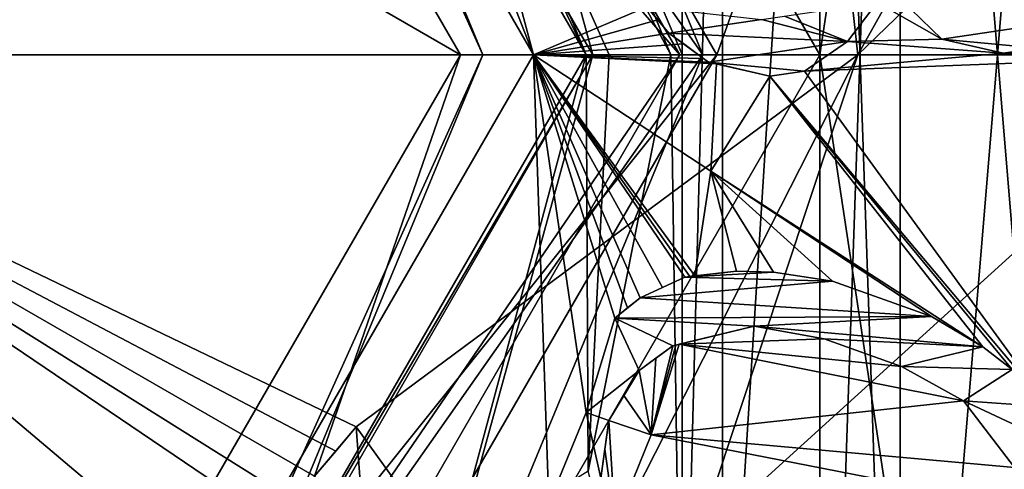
# Model space of a CAD drawing. Header units: millimetres. Extents: x -122 to 122, y -98 to 94.
# Tile 524 of 533: x 73.18 to 80.34, y 70.49 to 73.76. Entities that reach past the tile are written whole.
import ezdxf

# ---------------------------------------------------------------- set-up
doc = ezdxf.new("R2010")
doc.units = ezdxf.units.MM
doc.header["$LTSCALE"] = 26.699852
for name, color, linetype in [('1205', 7, 'CONTINUOUS'), ('1212', 7, 'CONTINUOUS'), ('1220', 7, 'CONTINUOUS'), ('31', 7, 'CONTINUOUS'), ('32', 7, 'CONTINUOUS'), ('35', 7, 'CONTINUOUS'), ('36', 7, 'CONTINUOUS'), ('4174', 7, 'CONTINUOUS'), ('4212', 7, 'CONTINUOUS'), ('4219', 7, 'CONTINUOUS'), ('4227', 7, 'CONTINUOUS'), ('4795', 7, 'CONTINUOUS'), ('4797', 7, 'CONTINUOUS'), ('4798', 7, 'CONTINUOUS'), ('4800', 7, 'CONTINUOUS'), ('4801', 7, 'CONTINUOUS'), ('4803', 7, 'CONTINUOUS'), ('4812', 7, 'CONTINUOUS'), ('4814', 7, 'CONTINUOUS'), ('4819', 7, 'CONTINUOUS'), ('4820', 7, 'CONTINUOUS'), ('4821', 7, 'CONTINUOUS'), ('4823', 7, 'CONTINUOUS'), ('4824', 7, 'CONTINUOUS'), ('4825', 7, 'CONTINUOUS'), ('4826', 7, 'CONTINUOUS'), ('4827', 7, 'CONTINUOUS'), ('4860', 7, 'CONTINUOUS'), ('4861', 7, 'CONTINUOUS'), ('5013', 7, 'CONTINUOUS'), ('792', 7, 'CONTINUOUS'), ('793', 7, 'CONTINUOUS'), ('800', 7, 'CONTINUOUS'), ('801', 7, 'CONTINUOUS'), ('802', 7, 'CONTINUOUS'), ('803', 7, 'CONTINUOUS'), ('804', 7, 'CONTINUOUS'), ('805', 7, 'CONTINUOUS'), ('810', 7, 'CONTINUOUS'), ('851', 7, 'CONTINUOUS'), ('852', 7, 'CONTINUOUS'), ('853', 7, 'CONTINUOUS'), ('856', 7, 'CONTINUOUS'), ('857', 7, 'CONTINUOUS'), ('858', 7, 'CONTINUOUS'), ('859', 7, 'CONTINUOUS'), ('860', 7, 'CONTINUOUS'), ('861', 7, 'CONTINUOUS'), ('901', 7, 'CONTINUOUS'), ('902', 7, 'CONTINUOUS'), ('903', 7, 'CONTINUOUS'), ('920', 7, 'CONTINUOUS'), ('921', 7, 'CONTINUOUS'), ('922', 7, 'CONTINUOUS'), ('923', 7, 'CONTINUOUS'), ('924', 7, 'CONTINUOUS'), ('925', 7, 'CONTINUOUS'), ('926', 7, 'CONTINUOUS'), ('927', 7, 'CONTINUOUS'), ('928', 7, 'CONTINUOUS'), ('929', 7, 'CONTINUOUS'), ('940', 7, 'CONTINUOUS'), ('941', 7, 'CONTINUOUS'), ('942', 7, 'CONTINUOUS'), ('963', 7, 'CONTINUOUS'), ('964', 7, 'CONTINUOUS'), ('965', 7, 'CONTINUOUS'), ('966', 7, 'CONTINUOUS')]:
    doc.layers.add(name, color=color, linetype=linetype)

msp = doc.modelspace()

# ---------------------------------------------------------------- linework, layer by layer
at = {"layer": '1205', "color": 250, "linetype": 'Continuous', "true_color": 0x323232}
for points in [[(79, 82, -2), (79, 82, -10), (79, 65, -10), (79, 82, -2)], [(79, 65, -2), (79, 82, -2), (79, 65, -10), (79, 65, -2)]]:
    msp.add_3dface(points, dxfattribs=at)
at = {"layer": '1212', "color": 250, "linetype": 'Continuous', "true_color": 0x323232}
for points in [[(79, 65, -10), (79, 82, -10), (79.5858, 82, -11.4142), (79, 65, -10)], [(79.5858, 65, -11.4142), (79, 65, -10), (79.5858, 82, -11.4142), (79.5858, 65, -11.4142)], [(81, 82, -12), (81, 65, -12), (79.5858, 65, -11.4142), (81, 82, -12)], [(81, 82, -12), (79.5858, 65, -11.4142), (79.5858, 82, -11.4142), (81, 82, -12)]]:
    msp.add_3dface(points, dxfattribs=at)
at = {"layer": '1220', "color": 250, "linetype": 'Continuous', "true_color": 0x323232}
for points in [[(79, 82, -2), (79, 65, -2), (79.5858, 65, -0.5858), (79, 82, -2)], [(79.5858, 82, -0.5858), (79, 82, -2), (79.5858, 65, -0.5858), (79.5858, 82, -0.5858)], [(81, 65), (81, 82), (79.5858, 82, -0.5858), (81, 65)], [(81, 65), (79.5858, 82, -0.5858), (79.5858, 65, -0.5858), (81, 65)]]:
    msp.add_3dface(points, dxfattribs=at)
at = {"layer": '31', "color": 7, "linetype": 'Continuous', "true_color": 0xf5f5f5}
for points in [[(79, 73.5, -12), (80.6065, 84.1065, -12), (74.4996, 81.2944, -12), (79, 73.5, -12)], [(85, 73.5, -12), (80.6065, 84.1065, -12), (79, 73.5, -12), (85, 73.5, -12)], [(80.6065, 62.8935, -12), (85, 73.5, -12), (74.4996, 65.7056, -12), (80.6065, 62.8935, -12)], [(74.4996, 65.7056, -12), (85, 73.5, -12), (79, 73.5, -12), (74.4996, 65.7056, -12)]]:
    msp.add_3dface(points, dxfattribs=at)
at = {"layer": '32', "color": 7, "linetype": 'Continuous', "true_color": 0xf5f5f5}
for points in [[(80.6065, 84.1065, -15), (85, 73.5, -15), (74.4996, 81.2944, -15), (80.6065, 84.1065, -15)], [(74.4996, 81.2944, -15), (85, 73.5, -15), (79, 73.5, -15), (74.4996, 81.2944, -15)], [(79, 73.5, -15), (80.6065, 62.8935, -15), (74.4996, 65.7056, -15), (79, 73.5, -15)], [(85, 73.5, -15), (80.6065, 62.8935, -15), (79, 73.5, -15), (85, 73.5, -15)]]:
    msp.add_3dface(points, dxfattribs=at)
at = {"layer": '35', "color": 7, "linetype": 'Continuous', "true_color": 0xf5f5f5}
for points in [[(74.4996, 65.7056, -12), (79, 73.5, -12), (74.4996, 65.7056, -15), (74.4996, 65.7056, -12)], [(79, 73.5, -12), (79, 73.5, -15), (74.4996, 65.7056, -15), (79, 73.5, -12)]]:
    msp.add_3dface(points, dxfattribs=at)
at = {"layer": '36', "color": 7, "linetype": 'Continuous', "true_color": 0xf5f5f5}
for points in [[(79, 73.5, -12), (74.4996, 81.2944, -12), (79, 73.5, -15), (79, 73.5, -12)], [(74.4996, 81.2944, -12), (74.4996, 81.2944, -15), (79, 73.5, -15), (74.4996, 81.2944, -12)]]:
    msp.add_3dface(points, dxfattribs=at)
at = {"layer": '4174', "color": 250, "linetype": 'Continuous', "true_color": 0x323232}
for points in [[(80.2677, 63.2324), (81, 65), (94.5, 92.5), (80.2677, 63.2324)], [(102.9852, 88.9852), (80.2677, 63.2324), (94.5, 92.5), (102.9852, 88.9852)], [(106.5, 80.5), (80.2677, 63.2324), (102.9852, 88.9852), (106.5, 80.5)], [(106.5, 51.2841), (80.2677, 63.2324), (106.5, 80.5), (106.5, 51.2841)]]:
    msp.add_3dface(points, dxfattribs=at)
at = {"layer": '4212', "color": 250, "linetype": 'Continuous', "true_color": 0x323232}
for points in [[(79, 65, 10), (79, 82, 10), (79, 65, 2), (79, 65, 10)], [(79, 65, 2), (79, 82, 10), (79, 82, 2), (79, 65, 2)]]:
    msp.add_3dface(points, dxfattribs=at)
at = {"layer": '4219', "color": 250, "linetype": 'Continuous', "true_color": 0x323232}
for points in [[(79, 82, 10), (79, 65, 10), (79.5858, 65, 11.4142), (79, 82, 10)], [(79, 82, 10), (79.5858, 65, 11.4142), (79.5858, 82, 11.4142), (79, 82, 10)], [(81, 65, 12), (81, 82, 12), (79.5858, 82, 11.4142), (81, 65, 12)], [(79.5858, 65, 11.4142), (81, 65, 12), (79.5858, 82, 11.4142), (79.5858, 65, 11.4142)]]:
    msp.add_3dface(points, dxfattribs=at)
at = {"layer": '4227', "color": 250, "linetype": 'Continuous', "true_color": 0x323232}
for points in [[(79, 65, 2), (79, 82, 2), (79.5858, 82, 0.5858), (79, 65, 2)], [(79, 65, 2), (79.5858, 82, 0.5858), (79.5858, 65, 0.5858), (79, 65, 2)], [(81, 82), (81, 65), (79.5858, 65, 0.5858), (81, 82)], [(79.5858, 82, 0.5858), (81, 82), (79.5858, 65, 0.5858), (79.5858, 82, 0.5858)]]:
    msp.add_3dface(points, dxfattribs=at)
at = {"layer": '4795', "color": 7, "linetype": 'Continuous', "true_color": 0xf5f5f5}
for points in [[(86.2603, 80.2344, 12), (87.6, 73.5, 12), (79, 79.1, 12), (86.2603, 80.2344, 12)], [(79, 79.1, 12), (87.6, 73.5, 12), (79, 67.9, 12), (79, 79.1, 12)], [(87.6, 73.5, 12), (86.2603, 66.7656, 12), (79, 67.9, 12), (87.6, 73.5, 12)]]:
    msp.add_3dface(points, dxfattribs=at)
at = {"layer": '4797', "color": 7, "linetype": 'Continuous', "true_color": 0xf5f5f5}
for points in [[(79.2773, 73.5, 18.9925), (70, 73.5, 20.5), (75.6273, 70.7932, 19.8269), (79.2773, 73.5, 18.9925)], [(75.6273, 70.7932, 19.8269), (70, 73.5, 20.5), (75.4786, 70.6172, 19.8385), (75.6273, 70.7932, 19.8269)], [(75.4786, 70.6172, 19.8385), (70, 73.5, 20.5), (75.3248, 70.435, 19.8486), (75.4786, 70.6172, 19.8385)], [(75.3248, 70.435, 19.8486), (70, 73.5, 20.5), (75.6897, 69.934, 19.7202), (75.3248, 70.435, 19.8486)], [(75.6897, 69.934, 19.7202), (70, 73.5, 20.5), (76.0986, 69.3726, 19.5595), (75.6897, 69.934, 19.7202)], [(76.0986, 69.3726, 19.5595), (70, 73.5, 20.5), (75.5945, 68.7758, 19.5703), (76.0986, 69.3726, 19.5595)], [(75.5945, 68.7758, 19.5703), (70, 73.5, 20.5), (75.0905, 68.1788, 19.5595), (75.5945, 68.7758, 19.5703)], [(75.0905, 68.1788, 19.5595), (70, 73.5, 20.5), (74.4703, 68.487, 19.7198), (75.0905, 68.1788, 19.5595)], [(74.4703, 68.487, 19.7198), (70, 73.5, 20.5), (73.9135, 68.7637, 19.8486), (74.4703, 68.487, 19.7198)], [(73.9135, 68.7637, 19.8486), (70, 73.5, 20.5), (73.7636, 68.5862, 19.8388), (73.9135, 68.7637, 19.8486)], [(73.7636, 68.5862, 19.8388), (70, 73.5, 20.5), (73.6111, 68.4056, 19.8269), (73.7636, 68.5862, 19.8388)], [(73.6111, 68.4056, 19.8269), (70, 73.5, 20.5), (72.9957, 68.0636, 19.835), (73.6111, 68.4056, 19.8269)], [(76.9599, 68.9443, 19.2944), (79.2773, 73.5, 18.9925), (75.6273, 70.7932, 19.8269), (76.9599, 68.9443, 19.2944)], [(77.5107, 68.1803, 19.017), (79.2773, 73.5, 18.9925), (76.9599, 68.9443, 19.2944), (77.5107, 68.1803, 19.017)], [(86.2603, 66.7648, 14.625), (87.6, 73.5, 14.625), (77.5107, 68.1803, 19.017), (86.2603, 66.7648, 14.625)], [(87.6, 73.5, 14.625), (79.2773, 73.5, 18.9925), (77.5107, 68.1803, 19.017), (87.6, 73.5, 14.625)]]:
    msp.add_3dface(points, dxfattribs=at)
at = {"layer": '4798', "color": 7, "linetype": 'Continuous', "true_color": 0xf5f5f5}
for points in [[(77.981, 73.5, -10), (73.9905, 66.5883, -10), (77.981, 73.5, -66.4045), (77.981, 73.5, -10)], [(77.981, 73.5, -66.4045), (73.9905, 66.5883, -10), (73.9905, 66.5883, -66.4045), (77.981, 73.5, -66.4045)]]:
    msp.add_3dface(points, dxfattribs=at)
at = {"layer": '4800', "color": 7, "linetype": 'Continuous', "true_color": 0xf5f5f5}
for points in [[(70, 73.5, 20.5), (74.6632, 81.4225, 19.0204), (68.4489, 82.6467, 18.9925), (70, 73.5, 20.5)], [(74.6632, 81.4225, 19.0204), (70, 73.5, 20.5), (74.2942, 80.5798, 19.3056), (74.6632, 81.4225, 19.0204)], [(74.2942, 80.5798, 19.3056), (70, 73.5, 20.5), (73.3759, 78.4828, 19.8752), (74.2942, 80.5798, 19.3056)], [(79.2773, 73.5, 18.9925), (87.6, 73.5, 14.625), (86.2603, 80.2352, 14.625), (79.2773, 73.5, 18.9925)], [(79.2773, 73.5, 18.9925), (86.2603, 80.2352, 14.625), (80.7679, 76.1584, 18.3196), (79.2773, 73.5, 18.9925)], [(70, 73.5, 20.5), (76.2301, 80.1131, 19.0557), (75.479, 79.4874, 19.3536), (70, 73.5, 20.5)], [(76.2301, 80.1131, 19.0557), (70, 73.5, 20.5), (76.2723, 77.2158, 19.5785), (76.2301, 80.1131, 19.0557)], [(73.8475, 78.1284, 19.8752), (70, 73.5, 20.5), (75.479, 79.4874, 19.3536), (73.8475, 78.1284, 19.8752)], [(73.3759, 78.4828, 19.8752), (70, 73.5, 20.5), (73.6116, 78.3057, 19.8767), (73.3759, 78.4828, 19.8752)], [(73.6116, 78.3057, 19.8767), (70, 73.5, 20.5), (73.8475, 78.1284, 19.8752), (73.6116, 78.3057, 19.8767)], [(76.2723, 77.2158, 19.5785), (70, 73.5, 20.5), (76.0973, 77.0697, 19.6354), (76.2723, 77.2158, 19.5785)], [(76.0973, 77.0697, 19.6354), (70, 73.5, 20.5), (75.9266, 76.9272, 19.6889), (76.0973, 77.0697, 19.6354)], [(75.9266, 76.9272, 19.6889), (70, 73.5, 20.5), (75.7758, 76.708, 19.7454), (75.9266, 76.9272, 19.6889)], [(75.7758, 76.708, 19.7454), (70, 73.5, 20.5), (75.6331, 76.5006, 19.7964), (75.7758, 76.708, 19.7454)], [(75.6331, 76.5006, 19.7964), (70, 73.5, 20.5), (75.5858, 76.325, 19.8236), (75.6331, 76.5006, 19.7964)], [(75.5858, 76.325, 19.8236), (70, 73.5, 20.5), (75.5386, 76.1494, 19.8495), (75.5858, 76.325, 19.8236)], [(75.5386, 76.1494, 19.8495), (70, 73.5, 20.5), (75.5541, 75.9586, 19.8635), (75.5386, 76.1494, 19.8495)], [(79.0564, 75.5102, 18.9926), (79.2773, 73.5, 18.9925), (80.7679, 76.1584, 18.3196), (79.0564, 75.5102, 18.9926)], [(75.5541, 75.9586, 19.8635), (70, 73.5, 20.5), (75.5697, 75.7669, 19.8763), (75.5541, 75.9586, 19.8635)], [(75.5697, 75.7669, 19.8763), (70, 73.5, 20.5), (75.6219, 75.629, 19.8767), (75.5697, 75.7669, 19.8763)], [(75.6219, 75.629, 19.8767), (70, 73.5, 20.5), (75.6741, 75.4911, 19.8763), (75.6219, 75.629, 19.8767)], [(70, 73.5, 20.5), (79.2773, 73.5, 18.9925), (79.0564, 75.5102, 18.9926), (70, 73.5, 20.5)], [(70, 73.5, 20.5), (79.0564, 75.5102, 18.9926), (77.6838, 74.9904, 19.4352), (70, 73.5, 20.5)], [(75.6741, 75.4911, 19.8763), (70, 73.5, 20.5), (75.7891, 75.3376, 19.8636), (75.6741, 75.4911, 19.8763)], [(75.7891, 75.3376, 19.8636), (70, 73.5, 20.5), (75.9042, 75.1839, 19.8495), (75.7891, 75.3376, 19.8636)], [(75.9042, 75.1839, 19.8495), (70, 73.5, 20.5), (76.056, 75.0836, 19.8235), (75.9042, 75.1839, 19.8495)], [(76.056, 75.0836, 19.8235), (70, 73.5, 20.5), (76.2077, 74.9834, 19.7964), (76.056, 75.0836, 19.8235)], [(77.1603, 74.871, 19.5785), (70, 73.5, 20.5), (77.6838, 74.9904, 19.4352), (77.1603, 74.871, 19.5785)], [(76.2077, 74.9834, 19.7964), (70, 73.5, 20.5), (76.4563, 74.9215, 19.7445), (76.2077, 74.9834, 19.7964)], [(76.4563, 74.9215, 19.7445), (70, 73.5, 20.5), (76.7101, 74.8582, 19.6889), (76.4563, 74.9215, 19.7445)], [(76.9319, 74.8645, 19.6355), (70, 73.5, 20.5), (77.1603, 74.871, 19.5785), (76.9319, 74.8645, 19.6355)], [(76.7101, 74.8582, 19.6889), (70, 73.5, 20.5), (76.9319, 74.8645, 19.6355), (76.7101, 74.8582, 19.6889)]]:
    msp.add_3dface(points, dxfattribs=at)
at = {"layer": '4801', "color": 7, "linetype": 'Continuous', "true_color": 0xf5f5f5}
for points in [[(73.9905, 80.4117, -10), (77.981, 73.5, -10), (73.9905, 80.4117, -66.4045), (73.9905, 80.4117, -10)], [(77.981, 73.5, -10), (77.981, 73.5, -66.4045), (73.9905, 80.4117, -66.4045), (77.981, 73.5, -10)]]:
    msp.add_3dface(points, dxfattribs=at)
at = {"layer": '4803', "color": 7, "linetype": 'Continuous', "true_color": 0xf5f5f5}
for points in [[(78, 79.1, 11), (78, 67.9, 11), (78, 79.1, 1.0205), (78, 79.1, 11)], [(78, 79.1, 1.0205), (78, 67.9, 11), (78, 73.5019, 0.2898), (78, 79.1, 1.0205)], [(78, 67.9, 11), (78, 67.9, 1.0205), (78, 73.5019, 0.2898), (78, 67.9, 11)]]:
    msp.add_3dface(points, dxfattribs=at)
at = {"layer": '4812', "color": 7, "linetype": 'Continuous', "true_color": 0xf5f5f5}
for points in [[(78, 67.9, 11), (78, 79.1, 11), (78.2929, 79.1, 11.7071), (78, 67.9, 11)], [(78, 67.9, 11), (78.2929, 79.1, 11.7071), (78.2929, 67.9, 11.7071), (78, 67.9, 11)], [(79, 79.1, 12), (79, 67.9, 12), (78.2929, 67.9, 11.7071), (79, 79.1, 12)], [(78.2929, 79.1, 11.7071), (79, 79.1, 12), (78.2929, 67.9, 11.7071), (78.2929, 79.1, 11.7071)]]:
    msp.add_3dface(points, dxfattribs=at)
at = {"layer": '4814', "color": 7, "linetype": 'Continuous', "true_color": 0xf5f5f5}
for points in [[(66.8082, 79.0302, -68), (76.3855, 73.5, -68), (63.6145, 73.5, -68), (66.8082, 79.0302, -68)], [(73.1918, 79.0302, -68), (76.3855, 73.5, -68), (66.8082, 79.0302, -68), (73.1918, 79.0302, -68)], [(63.6145, 73.5, -68), (76.3855, 73.5, -68), (73.1918, 67.9698, -68), (63.6145, 73.5, -68)], [(66.8082, 67.9698, -68), (63.6145, 73.5, -68), (73.1918, 67.9698, -68), (66.8082, 67.9698, -68)]]:
    msp.add_3dface(points, dxfattribs=at)
at = {"layer": '4819', "color": 7, "linetype": 'Continuous', "true_color": 0xf5f5f5}
for points in [[(73.1918, 67.9698, -68), (76.3855, 73.5, -68), (73.9905, 66.5883, -66.4045), (73.1918, 67.9698, -68)], [(76.3855, 73.5, -68), (77.981, 73.5, -66.4045), (73.9905, 66.5883, -66.4045), (76.3855, 73.5, -68)]]:
    msp.add_3dface(points, dxfattribs=at)
at = {"layer": '4820', "color": 7, "linetype": 'Continuous', "true_color": 0xf5f5f5}
for points in [[(77.981, 73.5, -66.4045), (73.1918, 79.0302, -68), (73.9905, 80.4117, -66.4045), (77.981, 73.5, -66.4045)], [(76.3855, 73.5, -68), (73.1918, 79.0302, -68), (77.981, 73.5, -66.4045), (76.3855, 73.5, -68)]]:
    msp.add_3dface(points, dxfattribs=at)
at = {"layer": '4821', "color": 7, "linetype": 'Continuous', "true_color": 0xf5f5f5}
for points in [[(78, 79.1, 1.0205), (78, 73.5019, 0.2898), (75.6036, 79.0935, 0.2556), (78, 79.1, 1.0205)], [(75.6036, 79.0935, 0.2556), (78, 73.5019, 0.2898), (77.9175, 73.5, 0.2556), (75.6036, 79.0935, 0.2556)], [(77.9175, 73.5, 0.2556), (78, 67.9, 1.0205), (77.3157, 70.4722, 0.2556), (77.9175, 73.5, 0.2556)], [(78, 73.5019, 0.2898), (78, 67.9, 1.0205), (77.9175, 73.5, 0.2556), (78, 73.5019, 0.2898)]]:
    msp.add_3dface(points, dxfattribs=at)
at = {"layer": '4823', "color": 7, "linetype": 'Continuous', "true_color": 0xf5f5f5}
for points in [[(73.65, 79.822, -10), (77.3, 73.5, -10), (73.9905, 80.4117, -10), (73.65, 79.822, -10)], [(77.3, 73.5, -10), (77.981, 73.5, -10), (73.9905, 80.4117, -10), (77.3, 73.5, -10)], [(77.3, 73.5, -10), (73.65, 67.178, -10), (77.981, 73.5, -10), (77.3, 73.5, -10)], [(77.981, 73.5, -10), (73.65, 67.178, -10), (73.9905, 66.5883, -10), (77.981, 73.5, -10)]]:
    msp.add_3dface(points, dxfattribs=at)
at = {"layer": '4824', "color": 7, "linetype": 'Continuous', "true_color": 0xf5f5f5}
for points in [[(73.65, 67.178, -10), (77.3, 73.5, -10), (76.322, 69.85, -0.6683), (73.65, 67.178, -10)], [(77.3, 73.5, -10), (77.3, 73.5, -0.6683), (76.322, 69.85, -0.6683), (77.3, 73.5, -10)]]:
    msp.add_3dface(points, dxfattribs=at)
at = {"layer": '4825', "color": 7, "linetype": 'Continuous', "true_color": 0xf5f5f5}
for points in [[(77.3, 73.5, -10), (73.65, 79.822, -10), (77.3, 73.5, -0.6683), (77.3, 73.5, -10)], [(77.3, 73.5, -0.6683), (73.65, 79.822, -10), (75.1665, 78.6572, -0.6683), (77.3, 73.5, -0.6683)]]:
    msp.add_3dface(points, dxfattribs=at)
at = {"layer": '4826', "color": 7, "linetype": 'Continuous', "true_color": 0xf5f5f5}
for points in [[(76.322, 69.85, -0.6683), (77.3, 73.5, -0.6683), (77.3157, 70.4722, 0.2556), (76.322, 69.85, -0.6683)], [(77.3157, 70.4722, 0.2556), (77.3, 73.5, -0.6683), (77.4686, 73.5, -0.1127), (77.3157, 70.4722, 0.2556)], [(77.9175, 73.5, 0.2556), (77.3157, 70.4722, 0.2556), (77.4686, 73.5, -0.1127), (77.9175, 73.5, 0.2556)]]:
    msp.add_3dface(points, dxfattribs=at)
at = {"layer": '4827', "color": 7, "linetype": 'Continuous', "true_color": 0xf5f5f5}
for points in [[(75.1665, 78.6572, -0.6683), (75.6036, 79.0935, 0.2556), (77.9175, 73.5, 0.2556), (75.1665, 78.6572, -0.6683)], [(77.3, 73.5, -0.6683), (75.1665, 78.6572, -0.6683), (77.4686, 73.5, -0.1127), (77.3, 73.5, -0.6683)], [(75.1665, 78.6572, -0.6683), (77.9175, 73.5, 0.2556), (77.4686, 73.5, -0.1127), (75.1665, 78.6572, -0.6683)]]:
    msp.add_3dface(points, dxfattribs=at)
at = {"layer": '4860', "color": 7, "linetype": 'Continuous', "true_color": 0xf5f5f5}
for points in [[(76.9599, 68.9443, 19.2944), (75.6273, 70.7932, 19.8269), (76.9595, 68.9449, 20.336), (76.9599, 68.9443, 19.2944)], [(75.6273, 70.7932, 19.8269), (75.6273, 70.7932, 20.8496), (76.9595, 68.9449, 20.336), (75.6273, 70.7932, 19.8269)]]:
    msp.add_3dface(points, dxfattribs=at)
at = {"layer": '4861', "color": 7, "linetype": 'Continuous', "true_color": 0xf5f5f5}
for points in [[(75.4786, 70.6172, 19.8385), (75.3248, 70.435, 19.8486), (75.6273, 70.7932, 20.8496), (75.4786, 70.6172, 19.8385)], [(75.6273, 70.7932, 20.8496), (75.3248, 70.435, 19.8486), (75.3248, 70.435, 20.8706), (75.6273, 70.7932, 20.8496)], [(75.6273, 70.7932, 19.8269), (75.4786, 70.6172, 19.8385), (75.6273, 70.7932, 20.8496), (75.6273, 70.7932, 19.8269)]]:
    msp.add_3dface(points, dxfattribs=at)
at = {"layer": '5013', "color": 7, "linetype": 'Continuous', "true_color": 0xf5f5f5}
for points in [[(75.6273, 70.7932, 20.8496), (75.3248, 70.435, 20.8706), (75.6898, 69.9338, 20.7465), (75.6273, 70.7932, 20.8496)], [(76.9595, 68.9449, 20.336), (75.6273, 70.7932, 20.8496), (75.6898, 69.9338, 20.7465), (76.9595, 68.9449, 20.336)]]:
    msp.add_3dface(points, dxfattribs=at)
at = {"layer": '792', "color": 7, "linetype": 'Continuous', "true_color": 0xf5f5f5}
for points in [[(74.125, 80.6447, -15), (78.25, 73.5, -15), (80.3912, 79.5008, -15), (74.125, 80.6447, -15)], [(80.3912, 79.5008, -15), (78.25, 73.5, -15), (82, 73.5, -15), (80.3912, 79.5008, -15)], [(78.25, 73.5, -15), (74.125, 66.3553, -15), (82, 73.5, -15), (78.25, 73.5, -15)], [(82, 73.5, -15), (74.125, 66.3553, -15), (80.3912, 67.4992, -15), (82, 73.5, -15)]]:
    msp.add_3dface(points, dxfattribs=at)
at = {"layer": '793', "color": 7, "linetype": 'Continuous', "true_color": 0xf5f5f5}
for points in [[(79.4178, 73.8812, -28.55), (79.8875, 73.6137, -28.55), (79.2018, 73.5966, -28.55), (79.4178, 73.8812, -28.55)], [(79.5862, 73.9061, -28.55), (79.8875, 73.6137, -28.55), (79.4178, 73.8812, -28.55), (79.5862, 73.9061, -28.55)], [(79.2018, 73.5966, -28.55), (80.3329, 73.511, -28.55), (78.8894, 73.3819, -28.55), (79.2018, 73.5966, -28.55)], [(79.8875, 73.6137, -28.55), (80.3329, 73.511, -28.55), (79.2018, 73.5966, -28.55), (79.8875, 73.6137, -28.55)], [(80.3329, 73.511, -28.55), (82, 73.5, -28.55), (78.8894, 73.3819, -28.55), (80.3329, 73.511, -28.55)], [(78.8894, 73.3819, -28.55), (82, 73.5, -28.55), (80.6637, 70.9407, -28.55), (78.8894, 73.3819, -28.55)], [(80.5854, 73.5484, -28.55), (82, 73.5, -28.55), (80.3329, 73.511, -28.55), (80.5854, 73.5484, -28.55)], [(78.2497, 73.4338, -28.55), (78.6368, 73.3446, -28.55), (78.2064, 72.6531, -28.55), (78.2497, 73.4338, -28.55)], [(78.2064, 72.6531, -28.55), (78.6368, 73.3446, -28.55), (80.1863, 71.376, -28.55), (78.2064, 72.6531, -28.55)], [(78.6368, 73.3446, -28.55), (78.8894, 73.3819, -28.55), (80.6637, 70.9407, -28.55), (78.6368, 73.3446, -28.55)], [(80.1863, 71.376, -28.55), (78.6368, 73.3446, -28.55), (80.3989, 71.2119, -28.55), (80.1863, 71.376, -28.55)], [(80.3989, 71.2119, -28.55), (78.6368, 73.3446, -28.55), (80.6637, 70.9407, -28.55), (80.3989, 71.2119, -28.55)], [(78.0916, 71.8913, -28.55), (78.2064, 72.6531, -28.55), (78.3945, 71.9257, -28.55), (78.0916, 71.8913, -28.55)], [(78.3945, 71.9257, -28.55), (78.2064, 72.6531, -28.55), (78.663, 71.9186, -28.55), (78.3945, 71.9257, -28.55)], [(78.663, 71.9186, -28.55), (78.2064, 72.6531, -28.55), (79.0918, 71.8543, -28.55), (78.663, 71.9186, -28.55)], [(79.0918, 71.8543, -28.55), (78.2064, 72.6531, -28.55), (79.8134, 71.5973, -28.55), (79.0918, 71.8543, -28.55)], [(79.8134, 71.5973, -28.55), (78.2064, 72.6531, -28.55), (80.1863, 71.376, -28.55), (79.8134, 71.5973, -28.55)], [(78.5232, 71.526, -28.55), (79.0322, 71.4332, -28.55), (77.9768, 71.3945, -28.55), (78.5232, 71.526, -28.55)], [(79.0322, 71.4332, -28.55), (79.5934, 71.2333, -28.55), (77.9768, 71.3945, -28.55), (79.0322, 71.4332, -28.55)], [(77.9768, 71.3945, -28.55), (80.0465, 70.9835, -28.55), (77.7728, 70.7349, -28.55), (77.9768, 71.3945, -28.55)], [(79.5934, 71.2333, -28.55), (80.0465, 70.9835, -28.55), (77.9768, 71.3945, -28.55), (79.5934, 71.2333, -28.55)], [(80.0465, 70.9835, -28.55), (80.4157, 70.4982, -28.55), (77.7728, 70.7349, -28.55), (80.0465, 70.9835, -28.55)], [(80.4922, 70.2056, -28.55), (77.5119, 70.0893, -28.55), (77.7728, 70.7349, -28.55), (80.4922, 70.2056, -28.55)], [(80.4157, 70.4982, -28.55), (80.4922, 70.2056, -28.55), (77.7728, 70.7349, -28.55), (80.4157, 70.4982, -28.55)]]:
    msp.add_3dface(points, dxfattribs=at)
at = {"layer": '800', "color": 7, "linetype": 'Continuous', "true_color": 0xf5f5f5}
for points in [[(76.9175, 73.5, -27.2175), (76.9175, 73.5, -16.3325), (73.4587, 79.4907, -16.3325), (76.9175, 73.5, -27.2175)], [(75.9907, 76.9587, -27.2175), (76.9175, 73.5, -27.2175), (73.4587, 79.4907, -16.3325), (75.9907, 76.9587, -27.2175)]]:
    msp.add_3dface(points, dxfattribs=at)
at = {"layer": '801', "color": 7, "linetype": 'Continuous', "true_color": 0xf5f5f5}
for points in [[(76.9175, 73.5, -16.3325), (76.9175, 73.5, -27.2175), (73.4587, 67.5093, -27.2175), (76.9175, 73.5, -16.3325)], [(76.9175, 73.5, -16.3325), (73.4587, 67.5093, -27.2175), (73.4587, 67.5093, -16.3325), (76.9175, 73.5, -16.3325)]]:
    msp.add_3dface(points, dxfattribs=at)
at = {"layer": '802', "color": 7, "linetype": 'Continuous', "true_color": 0xf5f5f5}
for points in [[(73.4587, 67.5093, -27.2175), (76.9175, 73.5, -27.2175), (77.0297, 70.2373, -28.05), (73.4587, 67.5093, -27.2175)], [(78.2497, 73.4338, -28.55), (78.2064, 72.6531, -28.55), (76.9175, 73.5, -27.2175), (78.2497, 73.4338, -28.55)], [(78.2497, 73.4338, -28.55), (76.9175, 73.5, -27.2175), (78.2206, 73.4405, -28.5208), (78.2497, 73.4338, -28.55)], [(78.2064, 72.6531, -28.55), (78.0916, 71.8913, -28.55), (76.9175, 73.5, -27.2175), (78.2064, 72.6531, -28.55)], [(76.9175, 73.5, -27.2175), (78.0916, 71.8913, -28.55), (78.0548, 71.8871, -28.5147), (76.9175, 73.5, -27.2175)], [(77.0297, 70.2373, -28.05), (76.9175, 73.5, -27.2175), (77.3006, 70.8992, -28.05), (77.0297, 70.2373, -28.05)], [(77.3006, 70.8992, -28.05), (76.9175, 73.5, -27.2175), (77.5096, 71.5846, -28.05), (77.3006, 70.8992, -28.05)], [(77.5096, 71.5846, -28.05), (76.9175, 73.5, -27.2175), (77.6013, 71.6586, -28.1211), (77.5096, 71.5846, -28.05)], [(77.6013, 71.6586, -28.1211), (76.9175, 73.5, -27.2175), (77.6935, 71.7331, -28.1938), (77.6013, 71.6586, -28.1211)], [(77.6935, 71.7331, -28.1938), (76.9175, 73.5, -27.2175), (77.855, 71.8076, -28.3352), (77.6935, 71.7331, -28.1938)], [(77.855, 71.8076, -28.3352), (76.9175, 73.5, -27.2175), (78.0179, 71.8829, -28.4794), (77.855, 71.8076, -28.3352)], [(78.0179, 71.8829, -28.4794), (76.9175, 73.5, -27.2175), (78.0548, 71.8871, -28.5147), (78.0179, 71.8829, -28.4794)], [(78.2206, 73.4405, -28.5208), (76.9175, 73.5, -27.2175), (78.1915, 73.4472, -28.4917), (78.2206, 73.4405, -28.5208)], [(78.1915, 73.4472, -28.4917), (76.9175, 73.5, -27.2175), (78.1551, 73.4736, -28.4552), (78.1915, 73.4472, -28.4917)], [(78.1551, 73.4736, -28.4552), (76.9175, 73.5, -27.2175), (78.1189, 73.5, -28.4189), (78.1551, 73.4736, -28.4552)]]:
    msp.add_3dface(points, dxfattribs=at)
at = {"layer": '803', "color": 7, "linetype": 'Continuous', "true_color": 0xf5f5f5}
for points in [[(76.9175, 73.5, -27.2175), (75.9907, 76.9587, -27.2175), (77.7421, 73.8488, -28.05), (76.9175, 73.5, -27.2175)], [(76.9175, 73.5, -27.2175), (77.7421, 73.8488, -28.05), (77.822, 73.7533, -28.1261), (76.9175, 73.5, -27.2175)], [(77.9024, 73.6572, -28.2039), (76.9175, 73.5, -27.2175), (77.822, 73.7533, -28.1261), (77.9024, 73.6572, -28.2039)], [(78.0103, 73.5789, -28.3106), (76.9175, 73.5, -27.2175), (77.9024, 73.6572, -28.2039), (78.0103, 73.5789, -28.3106)], [(78.1189, 73.5, -28.4189), (76.9175, 73.5, -27.2175), (78.0103, 73.5789, -28.3106), (78.1189, 73.5, -28.4189)], [(77.9768, 71.3945, -28.55), (77.7728, 70.7349, -28.55), (77.9536, 71.3889, -28.529), (77.9768, 71.3945, -28.55)], [(77.9536, 71.3889, -28.529), (77.7728, 70.7349, -28.55), (77.9304, 71.3833, -28.508), (77.9536, 71.3889, -28.529)], [(77.9304, 71.3833, -28.508), (77.7728, 70.7349, -28.55), (77.8078, 71.2938, -28.4135), (77.9304, 71.3833, -28.508)], [(77.8078, 71.2938, -28.4135), (77.7728, 70.7349, -28.55), (77.6861, 71.2049, -28.3215), (77.8078, 71.2938, -28.4135)], [(77.6861, 71.2049, -28.3215), (77.7728, 70.7349, -28.55), (77.5758, 71.0223, -28.2706), (77.6861, 71.2049, -28.3215)], [(77.5758, 71.0223, -28.2706), (77.7728, 70.7349, -28.55), (77.4662, 70.841, -28.2255), (77.5758, 71.0223, -28.2706)], [(77.4662, 70.841, -28.2255), (77.5119, 70.0893, -28.55), (77.4365, 70.6313, -28.2706), (77.4662, 70.841, -28.2255)], [(77.7728, 70.7349, -28.55), (77.5119, 70.0893, -28.55), (77.4662, 70.841, -28.2255), (77.7728, 70.7349, -28.55)], [(77.4365, 70.6313, -28.2706), (77.5119, 70.0893, -28.55), (77.4065, 70.4199, -28.3215), (77.4365, 70.6313, -28.2706)]]:
    msp.add_3dface(points, dxfattribs=at)
at = {"layer": '804', "color": 7, "linetype": 'Continuous', "true_color": 0xf5f5f5}
for points in [[(74.125, 66.3553, -15), (78.25, 73.5, -15), (73.4587, 67.5093, -16.3325), (74.125, 66.3553, -15)], [(78.25, 73.5, -15), (76.9175, 73.5, -16.3325), (73.4587, 67.5093, -16.3325), (78.25, 73.5, -15)]]:
    msp.add_3dface(points, dxfattribs=at)
at = {"layer": '805', "color": 7, "linetype": 'Continuous', "true_color": 0xf5f5f5}
for points in [[(76.9175, 73.5, -16.3325), (74.125, 80.6447, -15), (73.4587, 79.4907, -16.3325), (76.9175, 73.5, -16.3325)], [(78.25, 73.5, -15), (74.125, 80.6447, -15), (76.9175, 73.5, -16.3325), (78.25, 73.5, -15)]]:
    msp.add_3dface(points, dxfattribs=at)
at = {"layer": '810', "color": 7, "linetype": 'Continuous', "true_color": 0xf5f5f5}
for points in [[(77.7421, 73.8488, -28.05), (78.5759, 73.7568, -28.05), (77.9024, 73.6572, -28.05), (77.7421, 73.8488, -28.05)], [(79.2018, 73.5966, -28.05), (78.7443, 73.7817, -28.05), (79.4178, 73.8812, -28.05), (79.2018, 73.5966, -28.05)], [(79.8875, 73.6137, -28.05), (79.5862, 73.9061, -28.05), (80.982, 73.7755, -28.05), (79.8875, 73.6137, -28.05)], [(78.5759, 73.7568, -28.05), (78.7443, 73.7817, -28.05), (79.2018, 73.5966, -28.05), (78.5759, 73.7568, -28.05)], [(80.5854, 73.5484, -28.05), (79.8875, 73.6137, -28.05), (80.982, 73.7755, -28.05), (80.5854, 73.5484, -28.05)], [(77.9024, 73.6572, -28.05), (78.5759, 73.7568, -28.05), (79.2018, 73.5966, -28.05), (77.9024, 73.6572, -28.05)], [(78.1915, 73.4472, -28.05), (77.9024, 73.6572, -28.05), (79.2018, 73.5966, -28.05), (78.1915, 73.4472, -28.05)], [(78.8894, 73.3819, -28.05), (78.1915, 73.4472, -28.05), (79.2018, 73.5966, -28.05), (78.8894, 73.3819, -28.05)], [(80.3329, 73.511, -28.05), (79.8875, 73.6137, -28.05), (80.5854, 73.5484, -28.05), (80.3329, 73.511, -28.05)], [(78.6368, 73.3446, -28.05), (78.1915, 73.4472, -28.05), (78.8894, 73.3819, -28.05), (78.6368, 73.3446, -28.05)], [(78.3945, 71.9257, -28.05), (78.663, 71.9186, -28.05), (78.0179, 71.8829, -28.05), (78.3945, 71.9257, -28.05)], [(78.663, 71.9186, -28.05), (79.0918, 71.8543, -28.05), (78.0179, 71.8829, -28.05), (78.663, 71.9186, -28.05)], [(78.0179, 71.8829, -28.05), (79.0918, 71.8543, -28.05), (77.6935, 71.7331, -28.05), (78.0179, 71.8829, -28.05)], [(79.0918, 71.8543, -28.05), (79.8134, 71.5973, -28.05), (77.6935, 71.7331, -28.05), (79.0918, 71.8543, -28.05)], [(79.8134, 71.5973, -28.05), (77.5096, 71.5846, -28.05), (77.6935, 71.7331, -28.05), (79.8134, 71.5973, -28.05)], [(77.3006, 70.8992, -28.05), (77.5096, 71.5846, -28.05), (77.6861, 71.2049, -28.05), (77.3006, 70.8992, -28.05)], [(78.5232, 71.526, -28.05), (77.5096, 71.5846, -28.05), (79.8134, 71.5973, -28.05), (78.5232, 71.526, -28.05)], [(77.6861, 71.2049, -28.05), (77.5096, 71.5846, -28.05), (77.9304, 71.3833, -28.05), (77.6861, 71.2049, -28.05)], [(77.9304, 71.3833, -28.05), (77.5096, 71.5846, -28.05), (78.5232, 71.526, -28.05), (77.9304, 71.3833, -28.05)], [(80.1863, 71.376, -28.05), (78.5232, 71.526, -28.05), (79.8134, 71.5973, -28.05), (80.1863, 71.376, -28.05)], [(79.0322, 71.4332, -28.05), (78.5232, 71.526, -28.05), (80.1863, 71.376, -28.05), (79.0322, 71.4332, -28.05)], [(79.5934, 71.2333, -28.05), (79.0322, 71.4332, -28.05), (80.1863, 71.376, -28.05), (79.5934, 71.2333, -28.05)], [(80.3989, 71.2119, -28.05), (79.5934, 71.2333, -28.05), (80.1863, 71.376, -28.05), (80.3989, 71.2119, -28.05)], [(77.4662, 70.841, -28.05), (77.3006, 70.8992, -28.05), (77.6861, 71.2049, -28.05), (77.4662, 70.841, -28.05)], [(80.0465, 70.9835, -28.05), (79.5934, 71.2333, -28.05), (80.3989, 71.2119, -28.05), (80.0465, 70.9835, -28.05)], [(80.6637, 70.9407, -28.05), (80.0465, 70.9835, -28.05), (80.3989, 71.2119, -28.05), (80.6637, 70.9407, -28.05)], [(80.4157, 70.4982, -28.05), (80.0465, 70.9835, -28.05), (80.8203, 70.6195, -28.05), (80.4157, 70.4982, -28.05)], [(80.8203, 70.6195, -28.05), (80.0465, 70.9835, -28.05), (80.6637, 70.9407, -28.05), (80.8203, 70.6195, -28.05)], [(77.0297, 70.2373, -28.05), (77.3006, 70.8992, -28.05), (77.4065, 70.4199, -28.05), (77.0297, 70.2373, -28.05)], [(77.4065, 70.4199, -28.05), (77.3006, 70.8992, -28.05), (77.4662, 70.841, -28.05), (77.4065, 70.4199, -28.05)]]:
    msp.add_3dface(points, dxfattribs=at)
at = {"layer": '851', "color": 7, "linetype": 'Continuous', "true_color": 0xf5f5f5}
for points in [[(80.5854, 73.5484, -28.55), (80.3329, 73.511, -28.55), (80.3329, 73.511, -28.05), (80.5854, 73.5484, -28.55)], [(80.5854, 73.5484, -28.55), (80.3329, 73.511, -28.05), (80.5854, 73.5484, -28.05), (80.5854, 73.5484, -28.55)]]:
    msp.add_3dface(points, dxfattribs=at)
at = {"layer": '852', "color": 7, "linetype": 'Continuous', "true_color": 0xf5f5f5}
for points in [[(80.3329, 73.511, -28.55), (79.8875, 73.6137, -28.55), (79.8875, 73.6137, -28.05), (80.3329, 73.511, -28.55)], [(80.3329, 73.511, -28.55), (79.8875, 73.6137, -28.05), (80.3329, 73.511, -28.05), (80.3329, 73.511, -28.55)]]:
    msp.add_3dface(points, dxfattribs=at)
at = {"layer": '853', "color": 7, "linetype": 'Continuous', "true_color": 0xf5f5f5}
for points in [[(79.8875, 73.6137, -28.55), (79.5862, 73.9061, -28.55), (79.5862, 73.9061, -28.05), (79.8875, 73.6137, -28.55)], [(79.8875, 73.6137, -28.55), (79.5862, 73.9061, -28.05), (79.8875, 73.6137, -28.05), (79.8875, 73.6137, -28.55)]]:
    msp.add_3dface(points, dxfattribs=at)
at = {"layer": '856', "color": 7, "linetype": 'Continuous', "true_color": 0xf5f5f5}
for points in [[(79.4178, 73.8812, -28.55), (79.2018, 73.5966, -28.55), (79.2018, 73.5966, -28.05), (79.4178, 73.8812, -28.55)], [(79.4178, 73.8812, -28.55), (79.2018, 73.5966, -28.05), (79.4178, 73.8812, -28.05), (79.4178, 73.8812, -28.55)]]:
    msp.add_3dface(points, dxfattribs=at)
at = {"layer": '857', "color": 7, "linetype": 'Continuous', "true_color": 0xf5f5f5}
for points in [[(79.2018, 73.5966, -28.55), (78.8894, 73.3819, -28.55), (78.8894, 73.3819, -28.05), (79.2018, 73.5966, -28.55)], [(79.2018, 73.5966, -28.55), (78.8894, 73.3819, -28.05), (79.2018, 73.5966, -28.05), (79.2018, 73.5966, -28.55)]]:
    msp.add_3dface(points, dxfattribs=at)
at = {"layer": '858', "color": 7, "linetype": 'Continuous', "true_color": 0xf5f5f5}
for points in [[(78.8894, 73.3819, -28.55), (78.6368, 73.3446, -28.55), (78.6368, 73.3446, -28.05), (78.8894, 73.3819, -28.55)], [(78.8894, 73.3819, -28.55), (78.6368, 73.3446, -28.05), (78.8894, 73.3819, -28.05), (78.8894, 73.3819, -28.55)]]:
    msp.add_3dface(points, dxfattribs=at)
at = {"layer": '859', "color": 7, "linetype": 'Continuous', "true_color": 0xf5f5f5}
for points in [[(78.6368, 73.3446, -28.55), (78.2206, 73.4405, -28.5208), (78.1915, 73.4472, -28.4917), (78.6368, 73.3446, -28.55)], [(78.6368, 73.3446, -28.55), (78.1915, 73.4472, -28.4917), (78.1915, 73.4472, -28.05), (78.6368, 73.3446, -28.55)], [(78.6368, 73.3446, -28.55), (78.1915, 73.4472, -28.05), (78.6368, 73.3446, -28.05), (78.6368, 73.3446, -28.55)], [(78.6368, 73.3446, -28.55), (78.2497, 73.4338, -28.55), (78.2206, 73.4405, -28.5208), (78.6368, 73.3446, -28.55)]]:
    msp.add_3dface(points, dxfattribs=at)
at = {"layer": '860', "color": 7, "linetype": 'Continuous', "true_color": 0xf5f5f5}
for points in [[(78.1915, 73.4472, -28.4917), (78.1551, 73.4736, -28.4552), (77.9024, 73.6572, -28.05), (78.1915, 73.4472, -28.4917)], [(78.1915, 73.4472, -28.4917), (77.9024, 73.6572, -28.05), (78.1915, 73.4472, -28.05), (78.1915, 73.4472, -28.4917)], [(78.1551, 73.4736, -28.4552), (78.1189, 73.5, -28.4189), (77.9024, 73.6572, -28.05), (78.1551, 73.4736, -28.4552)], [(78.1189, 73.5, -28.4189), (78.0103, 73.5789, -28.3106), (77.9024, 73.6572, -28.05), (78.1189, 73.5, -28.4189)], [(78.0103, 73.5789, -28.3106), (77.9024, 73.6572, -28.2039), (77.9024, 73.6572, -28.05), (78.0103, 73.5789, -28.3106)]]:
    msp.add_3dface(points, dxfattribs=at)
at = {"layer": '861', "color": 7, "linetype": 'Continuous', "true_color": 0xf5f5f5}
for points in [[(77.822, 73.7533, -28.1261), (77.7421, 73.8488, -28.05), (77.9024, 73.6572, -28.05), (77.822, 73.7533, -28.1261)], [(77.9024, 73.6572, -28.2039), (77.822, 73.7533, -28.1261), (77.9024, 73.6572, -28.05), (77.9024, 73.6572, -28.2039)]]:
    msp.add_3dface(points, dxfattribs=at)
at = {"layer": '901', "color": 7, "linetype": 'Continuous', "true_color": 0xf5f5f5}
for points in [[(79.0918, 71.8543, -28.55), (79.8134, 71.5973, -28.55), (79.0918, 71.8543, -28.05), (79.0918, 71.8543, -28.55)], [(79.8134, 71.5973, -28.55), (79.8134, 71.5973, -28.05), (79.0918, 71.8543, -28.05), (79.8134, 71.5973, -28.55)]]:
    msp.add_3dface(points, dxfattribs=at)
at = {"layer": '902', "color": 7, "linetype": 'Continuous', "true_color": 0xf5f5f5}
for points in [[(79.8134, 71.5973, -28.55), (80.1863, 71.376, -28.55), (80.1863, 71.376, -28.05), (79.8134, 71.5973, -28.55)], [(79.8134, 71.5973, -28.55), (80.1863, 71.376, -28.05), (79.8134, 71.5973, -28.05), (79.8134, 71.5973, -28.55)]]:
    msp.add_3dface(points, dxfattribs=at)
at = {"layer": '903', "color": 7, "linetype": 'Continuous', "true_color": 0xf5f5f5}
for points in [[(80.1863, 71.376, -28.55), (80.3989, 71.2119, -28.55), (80.3989, 71.2119, -28.05), (80.1863, 71.376, -28.55)], [(80.1863, 71.376, -28.55), (80.3989, 71.2119, -28.05), (80.1863, 71.376, -28.05), (80.1863, 71.376, -28.55)]]:
    msp.add_3dface(points, dxfattribs=at)
at = {"layer": '920', "color": 7, "linetype": 'Continuous', "true_color": 0xf5f5f5}
for points in [[(77.5096, 71.5846, -28.05), (77.6013, 71.6586, -28.1211), (77.6935, 71.7331, -28.05), (77.5096, 71.5846, -28.05)], [(77.6013, 71.6586, -28.1211), (77.6935, 71.7331, -28.1938), (77.6935, 71.7331, -28.05), (77.6013, 71.6586, -28.1211)]]:
    msp.add_3dface(points, dxfattribs=at)
at = {"layer": '921', "color": 7, "linetype": 'Continuous', "true_color": 0xf5f5f5}
for points in [[(77.6935, 71.7331, -28.1938), (77.855, 71.8076, -28.3352), (78.0179, 71.8829, -28.05), (77.6935, 71.7331, -28.1938)], [(77.6935, 71.7331, -28.1938), (78.0179, 71.8829, -28.05), (77.6935, 71.7331, -28.05), (77.6935, 71.7331, -28.1938)], [(77.855, 71.8076, -28.3352), (78.0179, 71.8829, -28.4794), (78.0179, 71.8829, -28.05), (77.855, 71.8076, -28.3352)]]:
    msp.add_3dface(points, dxfattribs=at)
at = {"layer": '922', "color": 7, "linetype": 'Continuous', "true_color": 0xf5f5f5}
for points in [[(78.0179, 71.8829, -28.4794), (78.0548, 71.8871, -28.5147), (78.3945, 71.9257, -28.05), (78.0179, 71.8829, -28.4794)], [(78.0179, 71.8829, -28.4794), (78.3945, 71.9257, -28.05), (78.0179, 71.8829, -28.05), (78.0179, 71.8829, -28.4794)], [(78.0548, 71.8871, -28.5147), (78.0916, 71.8913, -28.55), (78.3945, 71.9257, -28.05), (78.0548, 71.8871, -28.5147)], [(78.0916, 71.8913, -28.55), (78.3945, 71.9257, -28.55), (78.3945, 71.9257, -28.05), (78.0916, 71.8913, -28.55)]]:
    msp.add_3dface(points, dxfattribs=at)
at = {"layer": '923', "color": 7, "linetype": 'Continuous', "true_color": 0xf5f5f5}
for points in [[(78.3945, 71.9257, -28.55), (78.663, 71.9186, -28.55), (78.663, 71.9186, -28.05), (78.3945, 71.9257, -28.55)], [(78.3945, 71.9257, -28.55), (78.663, 71.9186, -28.05), (78.3945, 71.9257, -28.05), (78.3945, 71.9257, -28.55)]]:
    msp.add_3dface(points, dxfattribs=at)
at = {"layer": '924', "color": 7, "linetype": 'Continuous', "true_color": 0xf5f5f5}
for points in [[(78.663, 71.9186, -28.55), (79.0918, 71.8543, -28.55), (79.0918, 71.8543, -28.05), (78.663, 71.9186, -28.55)], [(78.663, 71.9186, -28.55), (79.0918, 71.8543, -28.05), (78.663, 71.9186, -28.05), (78.663, 71.9186, -28.55)]]:
    msp.add_3dface(points, dxfattribs=at)
at = {"layer": '925', "color": 7, "linetype": 'Continuous', "true_color": 0xf5f5f5}
for points in [[(79.0322, 71.4332, -28.55), (78.5232, 71.526, -28.55), (79.0322, 71.4332, -28.05), (79.0322, 71.4332, -28.55)], [(79.0322, 71.4332, -28.05), (78.5232, 71.526, -28.55), (78.5232, 71.526, -28.05), (79.0322, 71.4332, -28.05)]]:
    msp.add_3dface(points, dxfattribs=at)
at = {"layer": '926', "color": 7, "linetype": 'Continuous', "true_color": 0xf5f5f5}
for points in [[(77.9536, 71.3889, -28.529), (77.9304, 71.3833, -28.508), (78.5232, 71.526, -28.05), (77.9536, 71.3889, -28.529)], [(77.9304, 71.3833, -28.508), (77.9304, 71.3833, -28.05), (78.5232, 71.526, -28.05), (77.9304, 71.3833, -28.508)], [(77.9768, 71.3945, -28.55), (77.9536, 71.3889, -28.529), (78.5232, 71.526, -28.05), (77.9768, 71.3945, -28.55)], [(78.5232, 71.526, -28.55), (77.9768, 71.3945, -28.55), (78.5232, 71.526, -28.05), (78.5232, 71.526, -28.55)]]:
    msp.add_3dface(points, dxfattribs=at)
at = {"layer": '927', "color": 7, "linetype": 'Continuous', "true_color": 0xf5f5f5}
for points in [[(77.9304, 71.3833, -28.508), (77.8078, 71.2938, -28.4135), (77.6861, 71.2049, -28.05), (77.9304, 71.3833, -28.508)], [(77.9304, 71.3833, -28.508), (77.6861, 71.2049, -28.05), (77.9304, 71.3833, -28.05), (77.9304, 71.3833, -28.508)], [(77.8078, 71.2938, -28.4135), (77.6861, 71.2049, -28.3215), (77.6861, 71.2049, -28.05), (77.8078, 71.2938, -28.4135)]]:
    msp.add_3dface(points, dxfattribs=at)
at = {"layer": '928', "color": 7, "linetype": 'Continuous', "true_color": 0xf5f5f5}
for points in [[(77.5758, 71.0223, -28.2706), (77.4662, 70.841, -28.2255), (77.6861, 71.2049, -28.05), (77.5758, 71.0223, -28.2706)], [(77.4662, 70.841, -28.2255), (77.4662, 70.841, -28.05), (77.6861, 71.2049, -28.05), (77.4662, 70.841, -28.2255)], [(77.6861, 71.2049, -28.3215), (77.5758, 71.0223, -28.2706), (77.6861, 71.2049, -28.05), (77.6861, 71.2049, -28.3215)]]:
    msp.add_3dface(points, dxfattribs=at)
at = {"layer": '929', "color": 7, "linetype": 'Continuous', "true_color": 0xf5f5f5}
for points in [[(77.4365, 70.6313, -28.2706), (77.4065, 70.4199, -28.3215), (77.4662, 70.841, -28.05), (77.4365, 70.6313, -28.2706)], [(77.4065, 70.4199, -28.3215), (77.4065, 70.4199, -28.05), (77.4662, 70.841, -28.05), (77.4065, 70.4199, -28.3215)], [(77.4662, 70.841, -28.2255), (77.4365, 70.6313, -28.2706), (77.4662, 70.841, -28.05), (77.4662, 70.841, -28.2255)]]:
    msp.add_3dface(points, dxfattribs=at)
at = {"layer": '940', "color": 7, "linetype": 'Continuous', "true_color": 0xf5f5f5}
for points in [[(80.4157, 70.4982, -28.55), (80.0465, 70.9835, -28.55), (80.4157, 70.4982, -28.05), (80.4157, 70.4982, -28.55)], [(80.0465, 70.9835, -28.55), (80.0465, 70.9835, -28.05), (80.4157, 70.4982, -28.05), (80.0465, 70.9835, -28.55)]]:
    msp.add_3dface(points, dxfattribs=at)
at = {"layer": '941', "color": 7, "linetype": 'Continuous', "true_color": 0xf5f5f5}
for points in [[(80.0465, 70.9835, -28.55), (79.5934, 71.2333, -28.55), (80.0465, 70.9835, -28.05), (80.0465, 70.9835, -28.55)], [(79.5934, 71.2333, -28.55), (79.5934, 71.2333, -28.05), (80.0465, 70.9835, -28.05), (79.5934, 71.2333, -28.55)]]:
    msp.add_3dface(points, dxfattribs=at)
at = {"layer": '942', "color": 7, "linetype": 'Continuous', "true_color": 0xf5f5f5}
for points in [[(79.5934, 71.2333, -28.55), (79.0322, 71.4332, -28.55), (79.5934, 71.2333, -28.05), (79.5934, 71.2333, -28.55)], [(79.0322, 71.4332, -28.55), (79.0322, 71.4332, -28.05), (79.5934, 71.2333, -28.05), (79.0322, 71.4332, -28.55)]]:
    msp.add_3dface(points, dxfattribs=at)
at = {"layer": '963', "color": 7, "linetype": 'Continuous'}
for points in [[(78.15, 73.5, -61), (77.35, 73.5, -60.2), (73.675, 67.1347, -60.2), (78.15, 73.5, -61)], [(75.7629, 67.7371, -61), (78.15, 73.5, -61), (73.675, 67.1347, -60.2), (75.7629, 67.7371, -61)], [(77.35, 73.5, -61.8), (75.7629, 67.7371, -61), (73.675, 67.1347, -61.8), (77.35, 73.5, -61.8)], [(78.15, 73.5, -61), (75.7629, 67.7371, -61), (77.35, 73.5, -61.8), (78.15, 73.5, -61)]]:
    msp.add_3dface(points, dxfattribs=at)
at = {"layer": '964', "color": 7, "linetype": 'Continuous'}
for points in [[(73.675, 67.1347, -60.2), (77.35, 73.5, -60.2), (74.6315, 68.8685, -61), (73.675, 67.1347, -60.2)], [(77.35, 73.5, -61.8), (73.675, 67.1347, -61.8), (76.55, 73.5, -61), (77.35, 73.5, -61.8)], [(76.55, 73.5, -61), (73.675, 67.1347, -61.8), (74.6315, 68.8685, -61), (76.55, 73.5, -61)], [(77.35, 73.5, -60.2), (76.55, 73.5, -61), (74.6315, 68.8685, -61), (77.35, 73.5, -60.2)]]:
    msp.add_3dface(points, dxfattribs=at)
at = {"layer": '965', "color": 7, "linetype": 'Continuous'}
for points in [[(73.675, 79.8653, -60.2), (77.35, 73.5, -60.2), (75.7629, 79.2629, -61), (73.675, 79.8653, -60.2)], [(78.15, 73.5, -61), (77.35, 73.5, -61.8), (73.675, 79.8653, -61.8), (78.15, 73.5, -61)], [(75.7629, 79.2629, -61), (78.15, 73.5, -61), (73.675, 79.8653, -61.8), (75.7629, 79.2629, -61)], [(77.35, 73.5, -60.2), (78.15, 73.5, -61), (75.7629, 79.2629, -61), (77.35, 73.5, -60.2)]]:
    msp.add_3dface(points, dxfattribs=at)
at = {"layer": '966', "color": 7, "linetype": 'Continuous'}
for points in [[(76.55, 73.5, -61), (77.35, 73.5, -60.2), (73.675, 79.8653, -60.2), (76.55, 73.5, -61)], [(73.675, 79.8653, -61.8), (77.35, 73.5, -61.8), (74.6315, 78.1315, -61), (73.675, 79.8653, -61.8)], [(76.55, 73.5, -61), (73.675, 79.8653, -60.2), (74.6315, 78.1315, -61), (76.55, 73.5, -61)], [(77.35, 73.5, -61.8), (76.55, 73.5, -61), (74.6315, 78.1315, -61), (77.35, 73.5, -61.8)]]:
    msp.add_3dface(points, dxfattribs=at)

doc.saveas('drawing.dxf')
